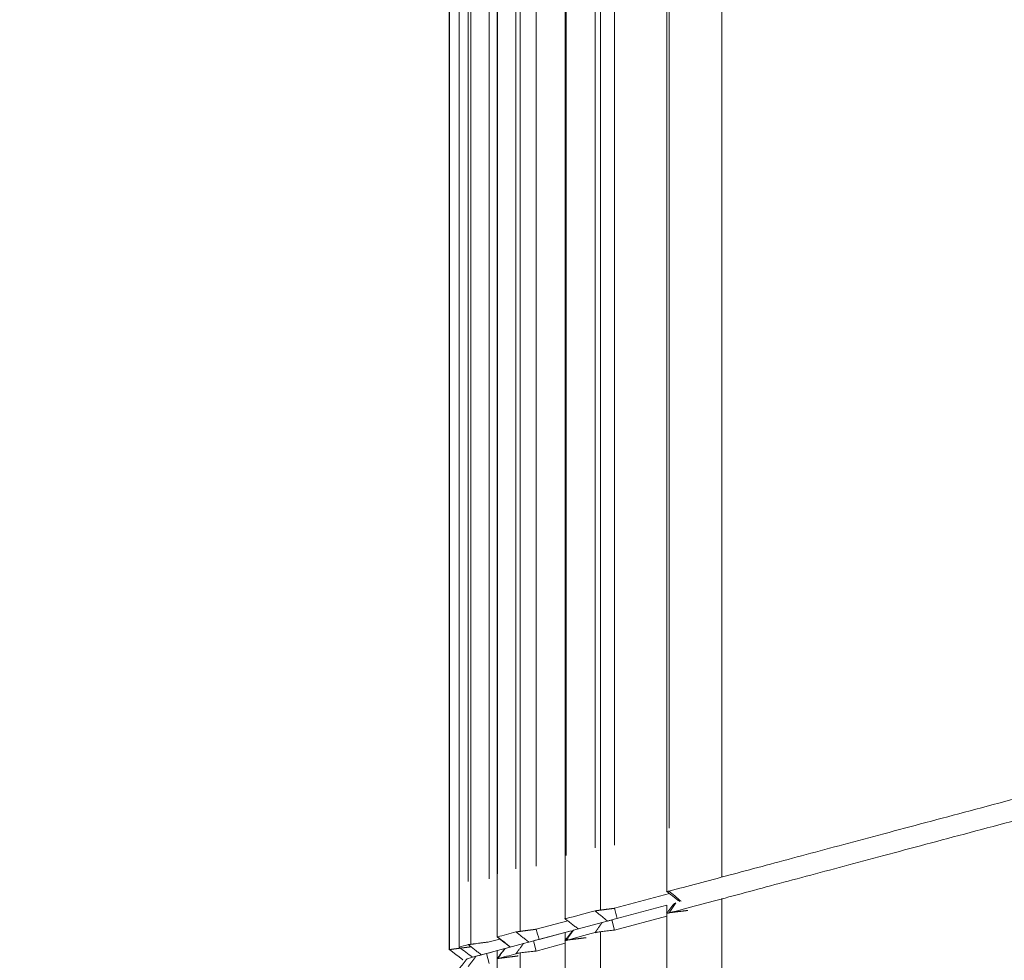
# Model space of a CAD drawing. Header units: millimetres. Extents: x 25069 to 61396, y 8621 to 21558.
# Tile 401 of 656: x 51223 to 51270, y 14481 to 14526. Entities that reach past the tile are written whole.
import ezdxf

# ---------------------------------------------------------------- set-up
doc = ezdxf.new("R2010")
doc.units = ezdxf.units.MM
doc.layers.add('10', color=7, linetype='Continuous')
doc.layers.add('dim', color=84, linetype='Continuous', lineweight=9)
doc.dimstyles.get("Standard").update_dxf_attribs({"dimtxt": 15, "dimasz": 5, "dimexe": 8, "dimexo": 5, "dimgap": 3, "dimtad": 0, "dimzin": 0, "dimdsep": 46, "dimtxsty": 'Standard', "dimblk": 'CLOSEDBLANK', "dimcen": 2, "dimclrd": 4, "dimclre": 3, "dimadec": 0, "dimazin": 0, "dimtfac": 1, "dimtofl": 0, "dimtmove": 0, "dimatfit": 3, "dimldrblk": 'CLOSEDBLANK', "dimfxl": 0, "dimtolj": 1, "dimtzin": 0, "dimarcsym": 0})

# ---------------------------------------------------------------- blocks, each defined once
blk = doc.blocks.new('_ClosedBlank')
at = {"color": 0, "linetype": 'ByBlock', "lineweight": -2}
for p, q in [((-1, 0.1667), (0, 0)), ((-1, 0.1667), (-1, -0.1667)), ((0, 0), (-1, -0.1667))]:
    blk.add_line(p, q, dxfattribs=at)
blk = doc.blocks.new('*D41')
at = {"layer": 'Defpoints', "color": 0, "lineweight": 18}
for p in [(51030.609, 14429.872), (51361.845, 14429.872), (51267.845, 14211.872)]:
    blk.add_point(p, dxfattribs=at)
at = {"layer": 'dim', "color": 4, "lineweight": -3}
for p, q in [((51030.609, 14429.872), (51030.609, 14456.451)), ((51030.609, 14221.872), (51030.609, 14419.872))]:
    blk.add_line(p, q, dxfattribs=at)
at = {"layer": 'dim', "color": 3, "lineweight": -2}
for p, q in [((51341.845, 14429.872), (51010.609, 14429.872)), ((51247.845, 14211.872), (51010.609, 14211.872))]:
    blk.add_line(p, q, dxfattribs=at)
at = {"layer": 'dim', "color": 4, "lineweight": -3, "xscale": 10, "yscale": 10, "zscale": 10}
for p, rotation in [((51030.609, 14429.872), 90), ((51030.609, 14211.872), 270)]:
    blk.add_blockref('_ClosedBlank', p, dxfattribs=dict(at, rotation=rotation))
at = {"layer": 'dim', "color": 0, "lineweight": 18, "insert": (51030.609, 14703.118), "char_height": 100, "attachment_point": 5, "rotation": 90}
blk.add_mtext('\\A1;218.00', dxfattribs=at)

msp = doc.modelspace()

# ---------------------------------------------------------------- linework, layer by layer
at = {"layer": '10', "color": 7, "linetype": 'Continuous', "lineweight": 15}
for p, q in [((51256.803, 14560.914), (51256.803, 14484.839)), ((51243.845, 14554.272), (51243.845, 14481.367)), ((51243.861, 14481.372), (51243.861, 14554.272)), ((51244.313, 14554.272), (51244.313, 14481.49)), ((51244.318, 14554.272), (51244.318, 14484.493)), ((51244.747, 14484.608), (51244.747, 14554.272)), ((51244.872, 14554.272), (51244.872, 14481.623)), ((51245.737, 14554.272), (51245.737, 14484.741)), ((51246.113, 14554.272), (51246.113, 14481.971)), ((51246.138, 14554.272), (51246.138, 14484.978)), ((51247.015, 14485.212), (51247.015, 14554.272)), ((51247.217, 14554.272), (51247.217, 14482.241)), ((51247.981, 14554.272), (51247.981, 14485.342)), ((51249.346, 14554.272), (51249.346, 14482.837)), ((51249.406, 14554.272), (51249.406, 14485.85)), ((51250.775, 14486.215), (51250.775, 14554.272)), ((51251.032, 14554.272), (51251.032, 14483.25)), ((51251.7, 14554.272), (51251.7, 14486.338)), ((51254.183, 14554.272), (51254.183, 14484.134)), ((51254.296, 14554.272), (51254.296, 14487.153)), ((51251.7, 14483.338), (51254.309, 14484.037)), ((51251.571, 14482.785), (51254.183, 14483.485)), ((51254.183, 14483.49), (51254.183, 14363.372)), ((51254.61, 14483.6), (51254.296, 14483.117)), ((51256.803, 14483.804), (51256.803, 14356.73)), ((51247.981, 14482.341), (51249.474, 14482.741)), ((51249.745, 14482.296), (51251.109, 14482.662)), ((51251.571, 14482.785), (51251.7, 14482.302)), ((51254.183, 14482.968), (51251.7, 14482.302)), ((51247.851, 14481.789), (51249.634, 14482.267)), ((51249.634, 14482.267), (51248.11, 14481.858)), ((51249.346, 14482.194), (51249.346, 14363.372)), ((51251.032, 14363.372), (51251.032, 14482.226)), ((51245.737, 14481.74), (51246.244, 14481.876)), ((51246.107, 14481.981), (51246.113, 14481.976)), ((51246.496, 14481.425), (51247.369, 14481.659)), ((51247.851, 14481.789), (51247.981, 14481.306)), ((51249.346, 14481.672), (51247.981, 14481.306)), ((51244.317, 14481.49), (51244.316, 14481.492)), ((51245.372, 14481.124), (51244.946, 14481.01)), ((51245.608, 14481.188), (51246.485, 14481.423)), ((51245.608, 14481.188), (51245.737, 14480.705)), ((51246.114, 14481.323), (51245.867, 14481.257)), ((51246.113, 14481.327), (51246.113, 14363.372)), ((51247.217, 14363.372), (51247.217, 14481.22)), ((51244.491, 14480.888), (51244.474, 14480.884)), ((51244.686, 14480.941), (51245.113, 14481.055))]:
    msp.add_line(p, q, dxfattribs=at)
for points, knots in [([(51254.296, 14484.152), (51255.181, 14484.387), (51256.129, 14484.64), (51258.157, 14485.182), (51259.236, 14485.471), (51261.529, 14486.084), (51262.743, 14486.409), (51265.306, 14487.094), (51266.656, 14487.454), (51269.492, 14488.211), (51270.98, 14488.607), (51274.091, 14489.435), (51275.715, 14489.867), (51279.098, 14490.766), (51280.858, 14491.234), (51283.597, 14491.962), (51284.526, 14492.209), (51285.945, 14492.587), (51286.66, 14492.777), (51287.506, 14493.003), (51287.931, 14493.116), (51288.144, 14493.173), (51288.251, 14493.201), (51288.305, 14493.215), (51288.331, 14493.222), (51288.345, 14493.226), (51288.351, 14493.228), (51288.355, 14493.229), (51288.356, 14493.229), (51288.357, 14493.229), (51288.358, 14493.229), (51288.358, 14493.23), (51289.958, 14493.656), (51291.637, 14494.104), (51295.157, 14495.043), (51296.998, 14495.534), (51299.882, 14496.303), (51301.845, 14496.826), (51304.913, 14497.643), (51307.039, 14498.21), (51308.664, 14498.642), (51309.484, 14498.861), (51310.454, 14499.119), (51310.943, 14499.249), (51311.187, 14499.315), (51311.31, 14499.347), (51311.371, 14499.364), (51311.402, 14499.372), (51311.418, 14499.376), (51311.425, 14499.378), (51311.429, 14499.379), (51311.431, 14499.379), (51311.432, 14499.38), (51311.432, 14499.38), (51311.433, 14499.38), (51311.433, 14499.38), (51311.433, 14499.38), (51312.112, 14499.561), (51312.835, 14499.754), (51314.369, 14500.163), (51315.181, 14500.38), (51316.894, 14500.838), (51317.796, 14501.078), (51319.69, 14501.584), (51320.682, 14501.848), (51322.757, 14502.402), (51323.841, 14502.69), (51326.098, 14503.291), (51327.272, 14503.604), (51329.711, 14504.252), (51330.976, 14504.589), (51333.594, 14505.286), (51334.948, 14505.646), (51336.345, 14506.018)], [0, 0, 0, 0, 0.0625, 0.0625, 0.125, 0.125, 0.1875, 0.1875, 0.25, 0.25, 0.3125, 0.3125, 0.375, 0.375, 0.4375, 0.4375, 0.46875, 0.46875, 0.484375, 0.492187, 0.496094, 0.498047, 0.499023, 0.499512, 0.499756, 0.499878, 0.499939, 0.499969, 0.499985, 0.499992, 0.499992, 0.5, 0.5, 0.5625, 0.5625, 0.625, 0.625, 0.65625, 0.6875, 0.71875, 0.71875, 0.734375, 0.742187, 0.746094, 0.748047, 0.749023, 0.749512, 0.749756, 0.749878, 0.749939, 0.749969, 0.749985, 0.749992, 0.749996, 0.749998, 0.749998, 0.75, 0.75, 0.78125, 0.78125, 0.8125, 0.8125, 0.84375, 0.84375, 0.875, 0.875, 0.90625, 0.90625, 0.9375, 0.9375, 0.96875, 0.96875, 1, 1, 1, 1]), ([(51336.345, 14504.983), (51334.948, 14504.611), (51333.595, 14504.25), (51330.977, 14503.554), (51329.712, 14503.217), (51327.274, 14502.569), (51326.099, 14502.256), (51323.842, 14501.655), (51322.759, 14501.367), (51320.683, 14500.814), (51319.691, 14500.549), (51317.797, 14500.043), (51316.895, 14499.803), (51315.182, 14499.345), (51314.37, 14499.128), (51313.219, 14498.821), (51312.846, 14498.722), (51312.304, 14498.577), (51312.037, 14498.506), (51311.732, 14498.424), (51311.582, 14498.384), (51311.507, 14498.364), (51311.47, 14498.355), (51311.451, 14498.35), (51311.442, 14498.347), (51311.438, 14498.346), (51311.435, 14498.345), (51311.434, 14498.345), (51311.433, 14498.345), (51311.433, 14498.345), (51311.433, 14498.345), (51311.433, 14498.345), (51311.433, 14498.345), (51310.31, 14498.045), (51308.103, 14497.458), (51304.914, 14496.608), (51301.847, 14495.791), (51299.883, 14495.268), (51296.999, 14494.499), (51295.159, 14494.008), (51292.518, 14493.304), (51291.658, 14493.074), (51290.398, 14492.738), (51289.776, 14492.572), (51289.063, 14492.382), (51288.709, 14492.288), (51288.533, 14492.241), (51288.446, 14492.218), (51288.402, 14492.206), (51288.38, 14492.2), (51288.369, 14492.197), (51288.363, 14492.196), (51288.361, 14492.195), (51288.359, 14492.195), (51288.359, 14492.195), (51288.358, 14492.194), (51288.358, 14492.194), (51286.402, 14491.673), (51284.51, 14491.17), (51280.858, 14490.199), (51279.099, 14489.731), (51275.715, 14488.831), (51274.091, 14488.4), (51270.98, 14487.572), (51269.493, 14487.175), (51266.656, 14486.419), (51265.306, 14486.059), (51262.743, 14485.374), (51261.53, 14485.049), (51259.237, 14484.436), (51258.157, 14484.147), (51256.129, 14483.605), (51255.181, 14483.352), (51254.296, 14483.117)], [0, 0, 0, 0, 0.03125, 0.03125, 0.0625, 0.0625, 0.09375, 0.09375, 0.125, 0.125, 0.15625, 0.15625, 0.1875, 0.1875, 0.21875, 0.21875, 0.234375, 0.234375, 0.242187, 0.246094, 0.248047, 0.249023, 0.249512, 0.249756, 0.249878, 0.249939, 0.249969, 0.249985, 0.249992, 0.249996, 0.249998, 0.249998, 0.25, 0.25, 0.28125, 0.3125, 0.34375, 0.375, 0.375, 0.4375, 0.4375, 0.46875, 0.46875, 0.484375, 0.492187, 0.496094, 0.498047, 0.499023, 0.499512, 0.499756, 0.499878, 0.499939, 0.499969, 0.499985, 0.499992, 0.499992, 0.5, 0.5, 0.5625, 0.5625, 0.625, 0.625, 0.6875, 0.6875, 0.75, 0.75, 0.8125, 0.8125, 0.875, 0.875, 0.9375, 0.9375, 1, 1, 1, 1]), ([(51254.183, 14484.134), (51254.183, 14484.133), (51254.183, 14484.133), (51254.184, 14484.133), (51254.185, 14484.133), (51254.191, 14484.133), (51254.198, 14484.133), (51254.212, 14484.135), (51254.218, 14484.136), (51254.23, 14484.138), (51254.237, 14484.14), (51254.259, 14484.144), (51254.276, 14484.148), (51254.296, 14484.152)], [0, 0, 0, 0, 0.061328, 0.061328, 0.195424, 0.195424, 0.463616, 0.463616, 0.597712, 0.597712, 0.731808, 0.731808, 1, 1, 1, 1]), ([(51250.775, 14483.214), (51250.776, 14483.214), (51250.778, 14483.214), (51250.782, 14483.215), (51250.785, 14483.215), (51250.789, 14483.216), (51250.792, 14483.216), (51250.796, 14483.217), (51250.8, 14483.217), (51250.804, 14483.218), (51250.808, 14483.218), (51250.812, 14483.219), (51250.816, 14483.219), (51250.821, 14483.22), (51250.825, 14483.221), (51250.83, 14483.221), (51250.835, 14483.222), (51250.84, 14483.223), (51250.845, 14483.223), (51250.85, 14483.224), (51250.855, 14483.225), (51250.861, 14483.226), (51250.866, 14483.226), (51250.872, 14483.227), (51250.878, 14483.228), (51250.884, 14483.229), (51250.89, 14483.23), (51250.896, 14483.231), (51250.902, 14483.232), (51250.909, 14483.233), (51250.915, 14483.233), (51250.922, 14483.234), (51250.929, 14483.235), (51250.936, 14483.236), (51250.943, 14483.237), (51250.95, 14483.238), (51250.958, 14483.239), (51250.965, 14483.241), (51250.973, 14483.242), (51250.981, 14483.243), (51250.989, 14483.244), (51250.997, 14483.245), (51251.006, 14483.246), (51251.014, 14483.247), (51251.023, 14483.248), (51251.032, 14483.25), (51251.041, 14483.251), (51251.05, 14483.252), (51251.059, 14483.253), (51251.069, 14483.255), (51251.078, 14483.256), (51251.088, 14483.257), (51251.098, 14483.259), (51251.108, 14483.26), (51251.118, 14483.261), (51251.129, 14483.263), (51251.139, 14483.264), (51251.15, 14483.266), (51251.161, 14483.267), (51251.172, 14483.269), (51251.183, 14483.27), (51251.195, 14483.271), (51251.206, 14483.273), (51251.218, 14483.275), (51251.23, 14483.276), (51251.242, 14483.278), (51251.254, 14483.279), (51251.266, 14483.281), (51251.279, 14483.283), (51251.291, 14483.284), (51251.304, 14483.286), (51251.317, 14483.288), (51251.33, 14483.289), (51251.343, 14483.291), (51251.357, 14483.293), (51251.37, 14483.294), (51251.384, 14483.296), (51251.398, 14483.298), (51251.412, 14483.3), (51251.426, 14483.302), (51251.44, 14483.303), (51251.454, 14483.305), (51251.469, 14483.307), (51251.483, 14483.309), (51251.498, 14483.311), (51251.513, 14483.313), (51251.528, 14483.315), (51251.543, 14483.317), (51251.558, 14483.319), (51251.574, 14483.321), (51251.589, 14483.323), (51251.605, 14483.325), (51251.62, 14483.327), (51251.636, 14483.329), (51251.652, 14483.331), (51251.668, 14483.333), (51251.684, 14483.335), (51251.695, 14483.337), (51251.7, 14483.338)], [0, 0, 0, 0, 0.007152, 0.014372, 0.021661, 0.029018, 0.036444, 0.043938, 0.0515, 0.059131, 0.066831, 0.074599, 0.082435, 0.09034, 0.098313, 0.106355, 0.114466, 0.122645, 0.130893, 0.13921, 0.147595, 0.156048, 0.164571, 0.173162, 0.181821, 0.19055, 0.199347, 0.208213, 0.217147, 0.22615, 0.235222, 0.244363, 0.253572, 0.262851, 0.272198, 0.281613, 0.291098, 0.300651, 0.310273, 0.319964, 0.329724, 0.339553, 0.34945, 0.359417, 0.369452, 0.379556, 0.389729, 0.399971, 0.410282, 0.420661, 0.43111, 0.441627, 0.452213, 0.462869, 0.473593, 0.484386, 0.495248, 0.506179, 0.517179, 0.528247, 0.539385, 0.550592, 0.561868, 0.573212, 0.584626, 0.596109, 0.60766, 0.619281, 0.63097, 0.642729, 0.654557, 0.666453, 0.678419, 0.690454, 0.702557, 0.71473, 0.726972, 0.739282, 0.751662, 0.764111, 0.776629, 0.789216, 0.801872, 0.814597, 0.827391, 0.840254, 0.853186, 0.866188, 0.879258, 0.892397, 0.905606, 0.918884, 0.93223, 0.945646, 0.959131, 0.972685, 0.986308, 1, 1, 1, 1]), ([(51254.296, 14483.117), (51254.295, 14483.117), (51254.292, 14483.116), (51254.287, 14483.116), (51254.283, 14483.115), (51254.279, 14483.114), (51254.275, 14483.114), (51254.271, 14483.113), (51254.267, 14483.113), (51254.263, 14483.112), (51254.259, 14483.112), (51254.255, 14483.111), (51254.251, 14483.111), (51254.248, 14483.11), (51254.244, 14483.11), (51254.241, 14483.109), (51254.237, 14483.109), (51254.234, 14483.109), (51254.231, 14483.108), (51254.228, 14483.108), (51254.225, 14483.108), (51254.222, 14483.107), (51254.219, 14483.107), (51254.216, 14483.107), (51254.214, 14483.106), (51254.211, 14483.106), (51254.209, 14483.106), (51254.206, 14483.106), (51254.204, 14483.106), (51254.202, 14483.105), (51254.2, 14483.105), (51254.198, 14483.105), (51254.196, 14483.105), (51254.195, 14483.105), (51254.193, 14483.105), (51254.192, 14483.105), (51254.19, 14483.105), (51254.189, 14483.105), (51254.188, 14483.105), (51254.187, 14483.105), (51254.186, 14483.105), (51254.185, 14483.105), (51254.184, 14483.105), (51254.184, 14483.105), (51254.183, 14483.105), (51254.183, 14483.105), (51254.183, 14483.105), (51254.183, 14483.105), (51254.183, 14483.105), (51254.183, 14483.106), (51254.184, 14483.106), (51254.184, 14483.106), (51254.185, 14483.106), (51254.186, 14483.106), (51254.187, 14483.107), (51254.188, 14483.107), (51254.189, 14483.107), (51254.19, 14483.108), (51254.192, 14483.108), (51254.193, 14483.108), (51254.195, 14483.109), (51254.197, 14483.109), (51254.199, 14483.109), (51254.201, 14483.11), (51254.204, 14483.11), (51254.206, 14483.111), (51254.209, 14483.111), (51254.212, 14483.112), (51254.215, 14483.112), (51254.218, 14483.113), (51254.221, 14483.113), (51254.224, 14483.114), (51254.228, 14483.114), (51254.232, 14483.115), (51254.236, 14483.115), (51254.24, 14483.116), (51254.244, 14483.117), (51254.248, 14483.117), (51254.253, 14483.118), (51254.258, 14483.119), (51254.262, 14483.119), (51254.267, 14483.12), (51254.273, 14483.121), (51254.278, 14483.122), (51254.284, 14483.122), (51254.289, 14483.123), (51254.295, 14483.124), (51254.301, 14483.125), (51254.307, 14483.126), (51254.314, 14483.126), (51254.32, 14483.127), (51254.327, 14483.128), (51254.334, 14483.129), (51254.341, 14483.13), (51254.348, 14483.131), (51254.355, 14483.132), (51254.363, 14483.133), (51254.371, 14483.134), (51254.378, 14483.135), (51254.386, 14483.136), (51254.395, 14483.137), (51254.403, 14483.138), (51254.411, 14483.139), (51254.42, 14483.14), (51254.429, 14483.141), (51254.438, 14483.143), (51254.447, 14483.144), (51254.457, 14483.145), (51254.466, 14483.146), (51254.476, 14483.147), (51254.486, 14483.148), (51254.496, 14483.15), (51254.506, 14483.151), (51254.516, 14483.152), (51254.527, 14483.154), (51254.537, 14483.155), (51254.548, 14483.156), (51254.559, 14483.158), (51254.57, 14483.159), (51254.581, 14483.16), (51254.593, 14483.162), (51254.604, 14483.163), (51254.616, 14483.164), (51254.628, 14483.166), (51254.64, 14483.167), (51254.652, 14483.169), (51254.664, 14483.17), (51254.677, 14483.172), (51254.689, 14483.173), (51254.702, 14483.175), (51254.715, 14483.177), (51254.728, 14483.178), (51254.741, 14483.18), (51254.754, 14483.181), (51254.767, 14483.183), (51254.781, 14483.185), (51254.795, 14483.186), (51254.808, 14483.188), (51254.822, 14483.19), (51254.836, 14483.191), (51254.85, 14483.193), (51254.864, 14483.195), (51254.879, 14483.197), (51254.893, 14483.198), (51254.908, 14483.2), (51254.922, 14483.202), (51254.937, 14483.204), (51254.952, 14483.206), (51254.967, 14483.208), (51254.982, 14483.209), (51254.997, 14483.211), (51255.012, 14483.213), (51255.027, 14483.215), (51255.042, 14483.217), (51255.058, 14483.219), (51255.073, 14483.221), (51255.089, 14483.223), (51255.104, 14483.225), (51255.12, 14483.227), (51255.136, 14483.229), (51255.151, 14483.231), (51255.167, 14483.234), (51255.178, 14483.235), (51255.183, 14483.236)], [0, 0, 0, 0, 0.0047, 0.009418, 0.014154, 0.018909, 0.023682, 0.028473, 0.033282, 0.03811, 0.042955, 0.04782, 0.052702, 0.057603, 0.062523, 0.06746, 0.072417, 0.077391, 0.082384, 0.087396, 0.092426, 0.097475, 0.102542, 0.107627, 0.112731, 0.117854, 0.122995, 0.128155, 0.133334, 0.138531, 0.143747, 0.148981, 0.154234, 0.159506, 0.164797, 0.170106, 0.175434, 0.18078, 0.186146, 0.19153, 0.196933, 0.202354, 0.207795, 0.213254, 0.218732, 0.224229, 0.229745, 0.23528, 0.240834, 0.246406, 0.251997, 0.257608, 0.263237, 0.268885, 0.274552, 0.280238, 0.285943, 0.291667, 0.29741, 0.303172, 0.308953, 0.314753, 0.320572, 0.32641, 0.332267, 0.338143, 0.344039, 0.349953, 0.355886, 0.361839, 0.36781, 0.373801, 0.379811, 0.38584, 0.391888, 0.397956, 0.404042, 0.410148, 0.416272, 0.422417, 0.42858, 0.434762, 0.440964, 0.447185, 0.453425, 0.459684, 0.465963, 0.472261, 0.478578, 0.484914, 0.49127, 0.497645, 0.504039, 0.510453, 0.516886, 0.523338, 0.52981, 0.5363, 0.542811, 0.54934, 0.555889, 0.562458, 0.569045, 0.575652, 0.582279, 0.588925, 0.59559, 0.602275, 0.608979, 0.615702, 0.622445, 0.629208, 0.635989, 0.642791, 0.649611, 0.656452, 0.663311, 0.67019, 0.677089, 0.684007, 0.690945, 0.697902, 0.704878, 0.711875, 0.71889, 0.725925, 0.73298, 0.740054, 0.747148, 0.754261, 0.761394, 0.768547, 0.775719, 0.78291, 0.790121, 0.797352, 0.804602, 0.811872, 0.819161, 0.826471, 0.833799, 0.841147, 0.848515, 0.855903, 0.86331, 0.870737, 0.878183, 0.885649, 0.893135, 0.90064, 0.908165, 0.91571, 0.923274, 0.930858, 0.938462, 0.946085, 0.953728, 0.961391, 0.969073, 0.976775, 0.984497, 0.992239, 1, 1, 1, 1]), ([(51249.346, 14482.837), (51249.346, 14482.837), (51249.347, 14482.837), (51249.348, 14482.837), (51249.35, 14482.837), (51249.356, 14482.838), (51249.363, 14482.839), (51249.377, 14482.842), (51249.382, 14482.843), (51249.393, 14482.846), (51249.4, 14482.847), (51249.406, 14482.849)], [0, 0, 0, 0, 0.134442, 0.134442, 0.307554, 0.307554, 0.653777, 0.653777, 0.826888, 0.826888, 1, 1, 1, 1]), ([(51247.015, 14482.212), (51247.016, 14482.212), (51247.017, 14482.212), (51247.019, 14482.212), (51247.022, 14482.213), (51247.024, 14482.213), (51247.027, 14482.213), (51247.03, 14482.214), (51247.032, 14482.214), (51247.035, 14482.214), (51247.038, 14482.215), (51247.041, 14482.215), (51247.045, 14482.216), (51247.048, 14482.216), (51247.051, 14482.217), (51247.055, 14482.217), (51247.059, 14482.218), (51247.062, 14482.218), (51247.066, 14482.219), (51247.07, 14482.219), (51247.074, 14482.22), (51247.078, 14482.221), (51247.083, 14482.221), (51247.087, 14482.222), (51247.092, 14482.223), (51247.096, 14482.223), (51247.101, 14482.224), (51247.106, 14482.225), (51247.111, 14482.225), (51247.116, 14482.226), (51247.122, 14482.227), (51247.127, 14482.228), (51247.133, 14482.229), (51247.138, 14482.229), (51247.144, 14482.23), (51247.15, 14482.231), (51247.156, 14482.232), (51247.163, 14482.233), (51247.169, 14482.234), (51247.176, 14482.235), (51247.182, 14482.236), (51247.189, 14482.237), (51247.196, 14482.238), (51247.203, 14482.239), (51247.21, 14482.24), (51247.218, 14482.241), (51247.225, 14482.242), (51247.233, 14482.243), (51247.241, 14482.244), (51247.249, 14482.245), (51247.257, 14482.246), (51247.265, 14482.247), (51247.274, 14482.248), (51247.282, 14482.25), (51247.291, 14482.251), (51247.3, 14482.252), (51247.309, 14482.253), (51247.318, 14482.254), (51247.328, 14482.256), (51247.337, 14482.257), (51247.347, 14482.258), (51247.357, 14482.26), (51247.367, 14482.261), (51247.377, 14482.262), (51247.387, 14482.264), (51247.398, 14482.265), (51247.408, 14482.266), (51247.419, 14482.268), (51247.43, 14482.269), (51247.441, 14482.271), (51247.452, 14482.272), (51247.464, 14482.274), (51247.475, 14482.275), (51247.487, 14482.277), (51247.499, 14482.278), (51247.511, 14482.28), (51247.523, 14482.281), (51247.535, 14482.283), (51247.547, 14482.285), (51247.56, 14482.286), (51247.573, 14482.288), (51247.586, 14482.29), (51247.599, 14482.291), (51247.612, 14482.293), (51247.625, 14482.295), (51247.639, 14482.296), (51247.652, 14482.298), (51247.666, 14482.3), (51247.68, 14482.302), (51247.694, 14482.303), (51247.708, 14482.305), (51247.722, 14482.307), (51247.736, 14482.309), (51247.751, 14482.311), (51247.765, 14482.313), (51247.78, 14482.315), (51247.795, 14482.317), (51247.81, 14482.319), (51247.825, 14482.32), (51247.84, 14482.322), (51247.855, 14482.324), (51247.871, 14482.326), (51247.886, 14482.328), (51247.902, 14482.331), (51247.917, 14482.333), (51247.933, 14482.335), (51247.949, 14482.337), (51247.965, 14482.339), (51247.975, 14482.34), (51247.981, 14482.341)], [0, 0, 0, 0, 0.006467, 0.012987, 0.019562, 0.02619, 0.032873, 0.039609, 0.0464, 0.053244, 0.060143, 0.067095, 0.074102, 0.081162, 0.088277, 0.095446, 0.102669, 0.109946, 0.117277, 0.124662, 0.132102, 0.139596, 0.147144, 0.154746, 0.162402, 0.170113, 0.177877, 0.185697, 0.19357, 0.201498, 0.20948, 0.217516, 0.225607, 0.233751, 0.241951, 0.250204, 0.258512, 0.266875, 0.275291, 0.283762, 0.292288, 0.300868, 0.309502, 0.318191, 0.326934, 0.335732, 0.344584, 0.35349, 0.362451, 0.371467, 0.380536, 0.389661, 0.39884, 0.408073, 0.417361, 0.426703, 0.4361, 0.445552, 0.455058, 0.464618, 0.474233, 0.483903, 0.493627, 0.503406, 0.513239, 0.523127, 0.533069, 0.543066, 0.553118, 0.563224, 0.573385, 0.5836, 0.59387, 0.604195, 0.614574, 0.625008, 0.635497, 0.64604, 0.656638, 0.66729, 0.677997, 0.688759, 0.699575, 0.710446, 0.721372, 0.732352, 0.743388, 0.754477, 0.765622, 0.776821, 0.788075, 0.799383, 0.810746, 0.822164, 0.833637, 0.845164, 0.856746, 0.868383, 0.880075, 0.891821, 0.903622, 0.915478, 0.927388, 0.939353, 0.951373, 0.963448, 0.975577, 0.987761, 1, 1, 1, 1]), ([(51250.775, 14482.178), (51250.812, 14482.189), (51250.863, 14482.199), (51250.988, 14482.22), (51251.061, 14482.23), (51251.225, 14482.251), (51251.315, 14482.261), (51251.503, 14482.282), (51251.602, 14482.292), (51251.7, 14482.302)], [0, 0, 0, 0, 0.25, 0.25, 0.5, 0.5, 0.75, 0.75, 1, 1, 1, 1]), ([(51244.747, 14481.607), (51244.749, 14481.607), (51244.752, 14481.607), (51244.757, 14481.608), (51244.766, 14481.608), (51244.787, 14481.611), (51244.808, 14481.614), (51244.832, 14481.617), (51244.845, 14481.619), (51244.888, 14481.626), (51244.921, 14481.631), (51244.968, 14481.638), (51244.978, 14481.639), (51244.998, 14481.642), (51245.008, 14481.643), (51245.039, 14481.648), (51245.061, 14481.651), (51245.128, 14481.66), (51245.176, 14481.666), (51245.241, 14481.674), (51245.254, 14481.676), (51245.28, 14481.679), (51245.32, 14481.684), (51245.388, 14481.692), (51245.445, 14481.699), (51245.502, 14481.707), (51245.531, 14481.711), (51245.619, 14481.722), (51245.678, 14481.731), (51245.737, 14481.74)], [0, 0, 0, 0, 0.03125, 0.03125, 0.0625, 0.125, 0.1875, 0.1875, 0.25, 0.25, 0.375, 0.375, 0.40625, 0.40625, 0.4375, 0.4375, 0.5, 0.5, 0.625, 0.625, 0.65625, 0.65625, 0.6875, 0.75, 0.8125, 0.8125, 0.875, 0.875, 1, 1, 1, 1]), ([(51246.119, 14481.972), (51246.115, 14481.972), (51246.114, 14481.971), (51246.113, 14481.971), (51246.122, 14481.973), (51246.138, 14481.978)], [0, 0, 0, 0, 0.304958, 0.304958, 1, 1, 1, 1]), ([(51249.406, 14481.814), (51249.405, 14481.814), (51249.403, 14481.813), (51249.4, 14481.813), (51249.397, 14481.812), (51249.394, 14481.812), (51249.391, 14481.811), (51249.388, 14481.811), (51249.385, 14481.811), (51249.382, 14481.81), (51249.38, 14481.81), (51249.377, 14481.81), (51249.375, 14481.809), (51249.372, 14481.809), (51249.37, 14481.809), (51249.368, 14481.809), (51249.366, 14481.808), (51249.364, 14481.808), (51249.362, 14481.808), (51249.36, 14481.808), (51249.358, 14481.808), (51249.357, 14481.808), (51249.355, 14481.807), (51249.354, 14481.807), (51249.353, 14481.807), (51249.351, 14481.807), (51249.35, 14481.807), (51249.35, 14481.807), (51249.349, 14481.807), (51249.348, 14481.807), (51249.347, 14481.807), (51249.347, 14481.807), (51249.347, 14481.807), (51249.346, 14481.807), (51249.346, 14481.808), (51249.346, 14481.808), (51249.347, 14481.808), (51249.347, 14481.808), (51249.347, 14481.808), (51249.348, 14481.808), (51249.349, 14481.809), (51249.349, 14481.809), (51249.35, 14481.809), (51249.351, 14481.809), (51249.353, 14481.81), (51249.354, 14481.81), (51249.356, 14481.81), (51249.357, 14481.811), (51249.359, 14481.811), (51249.361, 14481.811), (51249.363, 14481.812), (51249.366, 14481.812), (51249.368, 14481.813), (51249.371, 14481.813), (51249.373, 14481.814), (51249.376, 14481.814), (51249.379, 14481.815), (51249.383, 14481.815), (51249.386, 14481.816), (51249.389, 14481.816), (51249.393, 14481.817), (51249.397, 14481.818), (51249.401, 14481.818), (51249.405, 14481.819), (51249.41, 14481.819), (51249.414, 14481.82), (51249.419, 14481.821), (51249.424, 14481.822), (51249.429, 14481.822), (51249.434, 14481.823), (51249.439, 14481.824), (51249.445, 14481.825), (51249.45, 14481.825), (51249.456, 14481.826), (51249.462, 14481.827), (51249.469, 14481.828), (51249.475, 14481.829), (51249.482, 14481.83), (51249.488, 14481.831), (51249.495, 14481.832), (51249.502, 14481.833), (51249.51, 14481.834), (51249.517, 14481.835), (51249.525, 14481.836), (51249.533, 14481.837), (51249.541, 14481.838), (51249.549, 14481.839), (51249.557, 14481.84), (51249.566, 14481.841), (51249.574, 14481.842), (51249.583, 14481.843), (51249.592, 14481.845), (51249.602, 14481.846), (51249.611, 14481.847), (51249.621, 14481.848), (51249.63, 14481.849), (51249.64, 14481.851), (51249.651, 14481.852), (51249.661, 14481.853), (51249.671, 14481.855), (51249.682, 14481.856), (51249.693, 14481.857), (51249.704, 14481.859), (51249.715, 14481.86), (51249.726, 14481.861), (51249.738, 14481.863), (51249.749, 14481.864), (51249.761, 14481.866), (51249.773, 14481.867), (51249.785, 14481.869), (51249.798, 14481.87), (51249.81, 14481.872), (51249.823, 14481.873), (51249.836, 14481.875), (51249.849, 14481.877), (51249.862, 14481.878), (51249.875, 14481.88), (51249.888, 14481.881), (51249.902, 14481.883), (51249.916, 14481.885), (51249.929, 14481.887), (51249.943, 14481.888), (51249.957, 14481.89), (51249.972, 14481.892), (51249.986, 14481.894), (51250.001, 14481.895), (51250.015, 14481.897), (51250.03, 14481.899), (51250.045, 14481.901), (51250.06, 14481.903), (51250.075, 14481.905), (51250.09, 14481.907), (51250.106, 14481.908), (51250.121, 14481.91), (51250.137, 14481.912), (51250.152, 14481.914), (51250.168, 14481.916), (51250.184, 14481.918), (51250.2, 14481.92), (51250.216, 14481.922), (51250.232, 14481.925), (51250.248, 14481.927), (51250.264, 14481.929), (51250.281, 14481.931), (51250.297, 14481.933), (51250.313, 14481.935), (51250.33, 14481.937), (51250.341, 14481.939), (51250.346, 14481.94)], [0, 0, 0, 0, 0.005071, 0.010166, 0.015285, 0.020427, 0.025594, 0.030784, 0.035998, 0.041237, 0.046499, 0.051785, 0.057095, 0.062429, 0.067787, 0.073169, 0.078575, 0.084006, 0.08946, 0.094939, 0.100441, 0.105968, 0.111519, 0.117094, 0.122694, 0.128317, 0.133965, 0.139637, 0.145334, 0.151055, 0.1568, 0.162569, 0.168363, 0.174181, 0.180023, 0.18589, 0.191781, 0.197697, 0.203637, 0.209602, 0.215591, 0.221604, 0.227642, 0.233705, 0.239792, 0.245903, 0.252039, 0.2582, 0.264385, 0.270595, 0.276829, 0.283088, 0.289372, 0.29568, 0.302013, 0.308371, 0.314753, 0.32116, 0.327591, 0.334048, 0.340529, 0.347034, 0.353565, 0.36012, 0.3667, 0.373305, 0.379934, 0.386589, 0.393268, 0.399972, 0.406701, 0.413454, 0.420233, 0.427036, 0.433864, 0.440717, 0.447595, 0.454498, 0.461425, 0.468378, 0.475355, 0.482358, 0.489385, 0.496438, 0.503515, 0.510617, 0.517744, 0.524896, 0.532073, 0.539276, 0.546503, 0.553755, 0.561032, 0.568334, 0.575661, 0.583013, 0.590391, 0.597793, 0.60522, 0.612673, 0.62015, 0.627653, 0.635181, 0.642734, 0.650312, 0.657915, 0.665543, 0.673196, 0.680874, 0.688578, 0.696307, 0.70406, 0.711839, 0.719644, 0.727473, 0.735327, 0.743207, 0.751112, 0.759042, 0.766997, 0.774978, 0.782984, 0.791014, 0.799071, 0.807152, 0.815259, 0.82339, 0.831548, 0.83973, 0.847938, 0.85617, 0.864429, 0.872712, 0.881021, 0.889355, 0.897714, 0.906099, 0.914508, 0.922944, 0.931404, 0.93989, 0.948401, 0.956938, 0.965499, 0.974087, 0.982699, 0.991337, 1, 1, 1, 1]), ([(51243.861, 14481.371), (51243.862, 14481.371), (51243.862, 14481.371), (51243.862, 14481.371), (51243.862, 14481.371), (51243.863, 14481.371), (51243.863, 14481.371), (51243.864, 14481.371), (51243.864, 14481.372), (51243.865, 14481.372), (51243.866, 14481.372), (51243.867, 14481.372), (51243.868, 14481.372), (51243.869, 14481.372), (51243.87, 14481.372), (51243.871, 14481.373), (51243.872, 14481.373), (51243.874, 14481.373), (51243.875, 14481.373), (51243.877, 14481.374), (51243.879, 14481.374), (51243.88, 14481.374), (51243.882, 14481.375), (51243.884, 14481.375), (51243.886, 14481.375), (51243.888, 14481.376), (51243.891, 14481.376), (51243.893, 14481.376), (51243.896, 14481.377), (51243.898, 14481.377), (51243.901, 14481.378), (51243.904, 14481.378), (51243.906, 14481.378), (51243.909, 14481.379), (51243.913, 14481.379), (51243.916, 14481.38), (51243.919, 14481.38), (51243.923, 14481.381), (51243.926, 14481.382), (51243.93, 14481.382), (51243.934, 14481.383), (51243.938, 14481.383), (51243.942, 14481.384), (51243.946, 14481.385), (51243.95, 14481.385), (51243.955, 14481.386), (51243.959, 14481.387), (51243.964, 14481.387), (51243.969, 14481.388), (51243.973, 14481.389), (51243.978, 14481.39), (51243.984, 14481.39), (51243.989, 14481.391), (51243.994, 14481.392), (51244, 14481.393), (51244.006, 14481.393), (51244.011, 14481.394), (51244.017, 14481.395), (51244.024, 14481.396), (51244.03, 14481.397), (51244.036, 14481.398), (51244.043, 14481.399), (51244.049, 14481.4), (51244.056, 14481.401), (51244.063, 14481.402), (51244.07, 14481.403), (51244.077, 14481.404), (51244.085, 14481.405), (51244.092, 14481.406), (51244.1, 14481.407), (51244.107, 14481.408), (51244.115, 14481.409), (51244.123, 14481.41), (51244.131, 14481.411), (51244.14, 14481.412), (51244.148, 14481.413), (51244.157, 14481.414), (51244.166, 14481.415), (51244.175, 14481.417), (51244.184, 14481.418), (51244.193, 14481.419), (51244.202, 14481.42), (51244.212, 14481.421), (51244.221, 14481.423), (51244.231, 14481.424), (51244.241, 14481.425), (51244.251, 14481.427), (51244.261, 14481.428), (51244.271, 14481.429), (51244.282, 14481.431), (51244.292, 14481.432), (51244.303, 14481.433), (51244.314, 14481.435), (51244.325, 14481.436), (51244.336, 14481.438), (51244.347, 14481.439), (51244.359, 14481.44), (51244.37, 14481.442), (51244.382, 14481.443), (51244.394, 14481.445), (51244.406, 14481.446), (51244.418, 14481.448), (51244.43, 14481.45), (51244.442, 14481.451), (51244.455, 14481.453), (51244.467, 14481.454), (51244.48, 14481.456), (51244.493, 14481.457), (51244.506, 14481.459), (51244.519, 14481.461), (51244.532, 14481.462), (51244.545, 14481.464), (51244.558, 14481.466), (51244.572, 14481.468), (51244.586, 14481.469), (51244.599, 14481.471), (51244.613, 14481.473), (51244.627, 14481.475), (51244.641, 14481.476), (51244.655, 14481.478), (51244.669, 14481.48), (51244.684, 14481.482), (51244.698, 14481.484), (51244.712, 14481.486), (51244.727, 14481.488), (51244.742, 14481.489), (51244.756, 14481.491), (51244.771, 14481.493), (51244.786, 14481.495), (51244.801, 14481.497), (51244.816, 14481.499), (51244.831, 14481.501), (51244.846, 14481.503), (51244.856, 14481.505), (51244.861, 14481.505)], [0, 0, 0, 0, 0.00535, 0.010734, 0.016151, 0.021601, 0.027085, 0.032603, 0.038154, 0.043739, 0.049358, 0.05501, 0.060695, 0.066415, 0.072168, 0.077954, 0.083775, 0.089629, 0.095517, 0.101438, 0.107394, 0.113383, 0.119406, 0.125462, 0.131553, 0.137677, 0.143835, 0.150027, 0.156253, 0.162513, 0.168806, 0.175134, 0.181495, 0.18789, 0.19432, 0.200783, 0.20728, 0.213811, 0.220376, 0.226975, 0.233608, 0.240275, 0.246975, 0.25371, 0.260479, 0.267282, 0.274119, 0.28099, 0.287896, 0.294835, 0.301808, 0.308815, 0.315857, 0.322932, 0.330042, 0.337186, 0.344364, 0.351576, 0.358822, 0.366102, 0.373416, 0.380765, 0.388148, 0.395565, 0.403016, 0.410501, 0.418021, 0.425574, 0.433162, 0.440784, 0.44844, 0.456131, 0.463856, 0.471615, 0.479408, 0.487236, 0.495097, 0.502993, 0.510924, 0.518888, 0.526887, 0.53492, 0.542987, 0.551089, 0.559225, 0.567395, 0.5756, 0.583839, 0.592112, 0.60042, 0.608762, 0.617138, 0.625548, 0.633993, 0.642473, 0.650986, 0.659534, 0.668117, 0.676733, 0.685384, 0.69407, 0.70279, 0.711544, 0.720332, 0.729155, 0.738013, 0.746905, 0.755831, 0.764791, 0.773786, 0.782816, 0.79188, 0.800978, 0.810111, 0.819278, 0.828479, 0.837715, 0.846986, 0.856291, 0.86563, 0.875004, 0.884412, 0.893855, 0.903332, 0.912844, 0.92239, 0.93197, 0.941585, 0.951235, 0.960919, 0.970638, 0.980391, 0.990178, 1, 1, 1, 1]), ([(51247.981, 14481.306), (51247.926, 14481.3), (51247.872, 14481.295), (51247.764, 14481.284), (51247.711, 14481.279), (51247.608, 14481.268), (51247.558, 14481.263), (51247.461, 14481.252), (51247.415, 14481.246), (51247.329, 14481.236), (51247.288, 14481.23), (51247.214, 14481.219), (51247.18, 14481.214), (51247.119, 14481.203), (51247.093, 14481.198), (51247.047, 14481.187), (51247.029, 14481.182), (51247.015, 14481.176)], [0, 0, 0, 0, 0.125, 0.125, 0.25, 0.25, 0.375, 0.375, 0.5, 0.5, 0.625, 0.625, 0.75, 0.75, 0.875, 0.875, 1, 1, 1, 1]), ([(51246.138, 14480.943), (51246.137, 14480.943), (51246.135, 14480.942), (51246.132, 14480.942), (51246.129, 14480.941), (51246.126, 14480.941), (51246.124, 14480.941), (51246.122, 14480.94), (51246.12, 14480.94), (51246.118, 14480.94), (51246.117, 14480.94), (51246.115, 14480.94), (51246.114, 14480.94), (51246.114, 14480.94), (51246.113, 14480.94), (51246.113, 14480.94), (51246.114, 14480.94), (51246.114, 14480.941), (51246.115, 14480.941), (51246.116, 14480.941), (51246.118, 14480.942), (51246.12, 14480.942), (51246.122, 14480.942), (51246.124, 14480.943), (51246.127, 14480.943), (51246.13, 14480.944), (51246.134, 14480.945), (51246.138, 14480.945), (51246.142, 14480.946), (51246.147, 14480.947), (51246.152, 14480.948), (51246.158, 14480.949), (51246.163, 14480.95), (51246.17, 14480.951), (51246.176, 14480.952), (51246.184, 14480.953), (51246.191, 14480.954), (51246.199, 14480.955), (51246.208, 14480.957), (51246.216, 14480.958), (51246.226, 14480.959), (51246.235, 14480.961), (51246.246, 14480.962), (51246.256, 14480.963), (51246.267, 14480.965), (51246.279, 14480.967), (51246.291, 14480.968), (51246.303, 14480.97), (51246.316, 14480.972), (51246.329, 14480.973), (51246.343, 14480.975), (51246.357, 14480.977), (51246.372, 14480.979), (51246.387, 14480.981), (51246.403, 14480.983), (51246.419, 14480.985), (51246.436, 14480.987), (51246.453, 14480.989), (51246.47, 14480.992), (51246.488, 14480.994), (51246.506, 14480.996), (51246.525, 14480.999), (51246.544, 14481.001), (51246.564, 14481.003), (51246.584, 14481.006), (51246.604, 14481.009), (51246.625, 14481.011), (51246.646, 14481.014), (51246.668, 14481.016), (51246.69, 14481.019), (51246.713, 14481.022), (51246.735, 14481.025), (51246.759, 14481.028), (51246.782, 14481.031), (51246.806, 14481.034), (51246.83, 14481.037), (51246.855, 14481.04), (51246.879, 14481.043), (51246.904, 14481.046), (51246.93, 14481.049), (51246.955, 14481.053), (51246.981, 14481.056), (51247.007, 14481.059), (51247.034, 14481.063), (51247.06, 14481.066), (51247.087, 14481.07), (51247.105, 14481.072), (51247.113, 14481.073)], [0, 0, 0, 0, 0.008567, 0.017208, 0.025923, 0.034713, 0.043578, 0.052517, 0.061531, 0.07062, 0.079784, 0.089023, 0.098338, 0.107727, 0.117192, 0.126732, 0.136348, 0.146039, 0.155806, 0.165649, 0.175567, 0.185561, 0.195631, 0.205777, 0.215998, 0.226296, 0.23667, 0.24712, 0.257647, 0.268249, 0.278928, 0.289684, 0.300515, 0.311423, 0.322408, 0.333469, 0.344607, 0.355822, 0.367113, 0.378481, 0.389926, 0.401448, 0.413046, 0.424722, 0.436474, 0.448304, 0.46021, 0.472194, 0.484254, 0.496392, 0.508607, 0.520899, 0.533269, 0.545715, 0.558239, 0.570841, 0.583519, 0.596276, 0.609109, 0.62202, 0.635009, 0.648075, 0.661219, 0.67444, 0.687739, 0.701115, 0.71457, 0.728101, 0.741711, 0.755398, 0.769163, 0.783006, 0.796927, 0.810926, 0.825002, 0.839156, 0.853388, 0.867699, 0.882087, 0.896553, 0.911097, 0.925719, 0.940419, 0.955197, 0.970053, 0.984988, 1, 1, 1, 1])]:
    msp.add_open_spline(points, degree=3, knots=knots, dxfattribs=at)
for points, degree in [([(51254.168, 14484.145), (51254.811, 14483.653)], 1), ([(51254.296, 14484.152), (51254.869, 14483.669)], 1), ([(51254.552, 14483.584), (51254.179, 14483.101)], 1), ([(51249.406, 14482.849), (51249.839, 14482.965), (51250.295, 14483.086), (51250.775, 14483.215)], 3), ([(51250.775, 14483.214), (51251.367, 14482.731)], 1), ([(51251.7, 14483.338), (51251.743, 14483.177), (51251.786, 14483.016), (51251.829, 14482.855)], 3), ([(51249.337, 14482.845), (51249.346, 14482.839)], 1), ([(51249.348, 14482.837), (51249.974, 14482.358)], 1), ([(51251.108, 14482.661), (51250.775, 14482.179)], 1), ([(51251.108, 14482.661), (51251.181, 14482.681), (51251.372, 14482.732), (51251.571, 14482.785)], 3), ([(51251.829, 14482.855), (51251.631, 14482.802), (51251.44, 14482.75), (51251.367, 14482.731)], 3), ([(51246.138, 14481.978), (51246.407, 14482.05), (51246.7, 14482.128), (51247.015, 14482.213)], 3), ([(51247.015, 14482.212), (51247.627, 14481.729)], 1), ([(51247.981, 14482.341), (51248.024, 14482.18), (51248.067, 14482.019), (51248.11, 14481.858)], 3), ([(51249.716, 14482.288), (51249.344, 14481.805)], 1), ([(51249.747, 14482.297), (51249.633, 14482.136), (51249.52, 14481.975), (51249.407, 14481.813)], 3), ([(51250.775, 14482.179), (51250.295, 14482.05), (51249.839, 14481.928), (51249.407, 14481.813)], 3), ([(51244.316, 14481.493), (51244.437, 14481.525), (51244.58, 14481.563), (51244.747, 14481.608)], 3), ([(51244.747, 14481.607), (51245.372, 14481.124)], 1), ([(51246.118, 14481.973), (51246.744, 14481.492)], 1), ([(51246.138, 14481.978), (51246.343, 14481.817), (51246.549, 14481.656), (51246.756, 14481.496)], 3), ([(51247.368, 14481.659), (51247.015, 14481.176)], 1), ([(51247.368, 14481.659), (51247.422, 14481.674), (51247.631, 14481.73), (51247.851, 14481.789)], 3), ([(51248.11, 14481.858), (51247.89, 14481.799), (51247.681, 14481.743), (51247.627, 14481.729)], 3), ([(51243.845, 14481.367), (51243.845, 14481.367), (51243.85, 14481.369), (51243.861, 14481.372)], 3), ([(51243.861, 14481.371), (51244.491, 14480.888)], 1), ([(51243.861, 14481.371), (51244.491, 14480.888)], 1), ([(51243.862, 14481.372), (51244.071, 14481.21), (51244.281, 14481.049), (51244.491, 14480.889)], 3), ([(51244.316, 14481.49), (51244.525, 14481.33), (51244.735, 14481.17), (51244.945, 14481.011)], 3), ([(51245.113, 14481.055), (51245.142, 14481.063), (51245.366, 14481.123), (51245.608, 14481.188)], 3), ([(51245.867, 14481.257), (51245.625, 14481.192), (51245.401, 14481.132), (51245.372, 14481.124)], 3), ([(51246.485, 14481.423), (51246.115, 14480.94)], 1), ([(51247.015, 14481.176), (51246.7, 14481.092), (51246.407, 14481.014), (51246.138, 14480.942)], 3), ([(51246.496, 14481.426), (51246.377, 14481.265), (51246.257, 14481.104), (51246.139, 14480.943)], 3), ([(51244.686, 14480.941), (51244.564, 14480.78), (51244.441, 14480.619), (51244.319, 14480.458)], 3), ([(51245.113, 14481.055), (51244.747, 14480.572)], 1)]:
    msp.add_open_spline(points, degree=degree, dxfattribs=at)

# ---------------------------------------------------------------- dimensions: what is measured, and where the dimension line sits
at = {"layer": 'dim', "lineweight": 18}
dim = msp.add_linear_dim(base=(51030.609, 14429.872), p1=(51267.845, 14211.872), p2=(51361.845, 14429.872), angle=90, dimstyle='Standard', override={"dimscale": 2, "dimtxt": 50, "dimexe": 10, "dimexo": 10, "dimgap": 15, "dimlwd": 65533}, dxfattribs=at)
dim.commit()
dim.dimension.update_dxf_attribs({"geometry": '*D41', "text_midpoint": (51030.609, 14703.118), "dimtype": 160})

doc.saveas('drawing.dxf')
